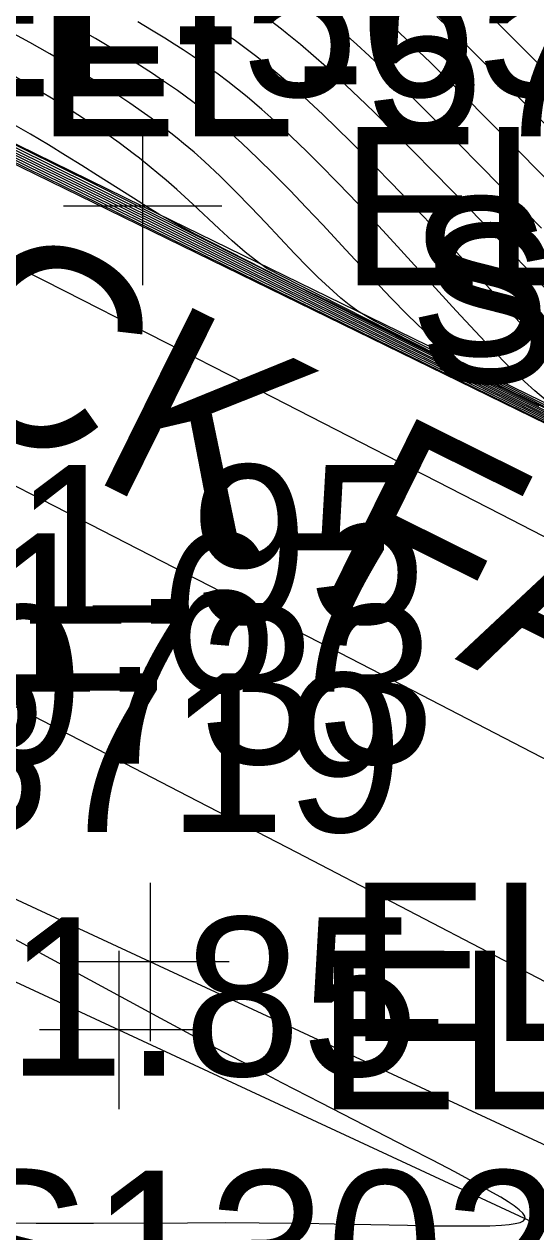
# Model space of a CAD drawing. Extents: x 1729869 to 1735532, y 648588 to 653771.
# Drawn here: x 1730520.14 to 1730533.07, y 652533.27 to 652563.75 of the extents above; entities that cross this region are included whole.
import ezdxf

# ---------------------------------------------------------------- set-up
doc = ezdxf.new("R2010")
doc.units = 0
for name, color, linetype in [('SURVEY - CONTOURS - Index with Text', 7, 'Continuous'), ('SURVEY - CONTOURS - Intermediate with optional Text', 7, 'Continuous'), ('SURVEY - DTM - Breaklines', 7, 'Continuous'), ('SURVEY - DTM - Breaklines - Points - Elevations', 7, 'Continuous'), ('SURVEY - DTM - Breaklines - Points - Locators', 7, 'Continuous'), ('SURVEY - DTM - Breaklines - Points - Numbers', 7, 'Continuous'), ('SURVEY - NON-TRANSPORTATION - Features', 7, 'Continuous'), ('SURVEY - NON-TRANSPORTATION - Features - Points - Elevations', 7, 'Continuous'), ('SURVEY - NON-TRANSPORTATION - Features - Points - Locators', 7, 'Continuous'), ('SURVEY - NON-TRANSPORTATION - Features - Points - Numbers', 7, 'Continuous'), ('SURVEY - NON-TRANSPORTATION - Features Text', 7, 'Continuous'), ('SURVEY - TRANSPORTATION - Features', 7, 'Continuous'), ('SURVEY - TRANSPORTATION - Features - Points - Elevations', 7, 'Continuous'), ('SURVEY - TRANSPORTATION - Features - Points - Locators', 7, 'Continuous'), ('SURVEY - TRANSPORTATION - Features - Points - Numbers', 7, 'Continuous'), ('SURVEY - TRANSPORTATION - Roads - Points - Elevations', 7, 'Continuous'), ('SURVEY - TRANSPORTATION - Roads - Points - Numbers', 7, 'Continuous')]:
    doc.layers.add(name, color=color, linetype=linetype)

msp = doc.modelspace()

# ---------------------------------------------------------------- linework, layer by layer
at = {"layer": 'SURVEY - CONTOURS - Index with Text'}
for points in [[(1730533.555, 652556.82), (1730532.757, 652557.665), (1730531.99, 652558.468), (1730531.252, 652559.233), (1730530.52, 652559.984), (1730529.924, 652560.588), (1730529.459, 652561.053), (1730528.998, 652561.508), (1730528.768, 652561.731), (1730528.438, 652562.048), (1730528.108, 652562.358), (1730527.778, 652562.66), (1730527.448, 652562.954), (1730527.117, 652563.237), (1730526.787, 652563.508), (1730526.642, 652563.622), (1730526.496, 652563.734), (1730526.351, 652563.844)], [(1730533.39, 652554.017), (1730532.907, 652554.252), (1730532.377, 652554.515), (1730531.333, 652555.025), (1730530.611, 652555.389), (1730528.219, 652556.6), (1730527.568, 652556.927), (1730527.095, 652557.159), (1730526.268, 652557.581), (1730526.055, 652557.731), (1730525.726, 652557.994), (1730525.397, 652558.28), (1730525.066, 652558.581), (1730524.397, 652559.206), (1730523.992, 652559.577), (1730523.729, 652559.809), (1730523.543, 652559.967), (1730523.3, 652560.167), (1730523.052, 652560.365), (1730522.925, 652560.462), (1730522.536, 652560.752), (1730522.13, 652561.038), (1730521.71, 652561.321), (1730521.276, 652561.601), (1730520.83, 652561.878), (1730520.371, 652562.152), (1730519.827, 652562.467)], [(1730554.852, 652544.188), (1730551.329, 652545.683), (1730547.012, 652547.508), (1730544.252, 652548.672), (1730542.945, 652549.23), (1730542.224, 652549.542), (1730541.547, 652549.842), (1730541.434, 652549.893), (1730541.313, 652549.945), (1730541.209, 652549.995), (1730540.632, 652550.262), (1730539.894, 652550.613), (1730539.145, 652550.976), (1730537.855, 652551.612), (1730529.209, 652555.897), (1730525.44, 652557.77), (1730523.346, 652558.81), (1730519.794, 652560.563)], [(1730553.373, 652541.398), (1730552.774, 652541.667), (1730549.472, 652543.135), (1730547.163, 652544.157), (1730544.392, 652545.382), (1730542.613, 652546.174), (1730542.112, 652546.4), (1730541.622, 652546.623), (1730540.94, 652546.938), (1730540.335, 652547.224), (1730539.645, 652547.559), (1730539.052, 652547.852), (1730538.163, 652548.301), (1730536.994, 652548.9), (1730532.175, 652551.383), (1730526.102, 652554.497), (1730523.3, 652555.929), (1730521.183, 652557.005), (1730519.4, 652557.903)]]:
    msp.add_lwpolyline(points, dxfattribs=at)
at = {"layer": 'SURVEY - CONTOURS - Intermediate with optional Text'}
for points in [[(1730535.6, 652552.972), (1730532.383, 652554.592), (1730531.681, 652554.943), (1730531.475, 652555.044), (1730531.216, 652555.175), (1730531.076, 652555.28), (1730530.667, 652555.622), (1730530.25, 652556.001), (1730529.828, 652556.411), (1730529.404, 652556.843), (1730528.981, 652557.287), (1730528.265, 652558.053), (1730527.681, 652558.682), (1730527.267, 652559.12), (1730526.856, 652559.549), (1730526.448, 652559.964), (1730526.043, 652560.363), (1730525.642, 652560.743), (1730525.245, 652561.1), (1730525.028, 652561.285), (1730524.813, 652561.464), (1730524.597, 652561.636), (1730524.403, 652561.785), (1730524.208, 652561.93), (1730524.012, 652562.072), (1730523.813, 652562.211), (1730523.611, 652562.348), (1730523.406, 652562.484), (1730523.054, 652562.711), (1730522.692, 652562.936), (1730522.32, 652563.16), (1730521.94, 652563.384), (1730521.552, 652563.608), (1730521.157, 652563.832)], [(1730533.31, 652554.269), (1730533.041, 652554.494), (1730532.78, 652554.729), (1730532.522, 652554.974), (1730532.268, 652555.228), (1730531.918, 652555.59), (1730531.532, 652556.001), (1730531.056, 652556.516), (1730529.478, 652558.24), (1730528.902, 652558.861), (1730528.373, 652559.421), (1730528.02, 652559.788), (1730527.646, 652560.17), (1730527.271, 652560.543), (1730526.895, 652560.907), (1730526.52, 652561.258), (1730526.146, 652561.594), (1730525.774, 652561.912), (1730525.531, 652562.11), (1730525.288, 652562.3), (1730525.044, 652562.484), (1730524.825, 652562.643), (1730524.604, 652562.798), (1730524.38, 652562.95), (1730524.154, 652563.099), (1730523.924, 652563.247), (1730523.69, 652563.394), (1730523.355, 652563.6), (1730523.011, 652563.806)], [(1730533.208, 652555.602), (1730532.217, 652556.72), (1730531.912, 652557.061), (1730531.537, 652557.476), (1730531.158, 652557.891), (1730530.776, 652558.305), (1730530.393, 652558.716), (1730530.01, 652559.122), (1730529.422, 652559.737), (1730529.009, 652560.161), (1730528.597, 652560.577), (1730528.391, 652560.782), (1730528.04, 652561.128), (1730527.688, 652561.466), (1730527.335, 652561.796), (1730526.983, 652562.115), (1730526.632, 652562.421), (1730526.281, 652562.713), (1730526.014, 652562.925), (1730525.746, 652563.129), (1730525.476, 652563.325), (1730525.234, 652563.495), (1730524.988, 652563.661), (1730524.74, 652563.824)], [(1730533.906, 652559.254), (1730531.867, 652561.322), (1730531.228, 652561.963), (1730530.672, 652562.516), (1730530.395, 652562.787), (1730530.118, 652563.055), (1730529.843, 652563.319), (1730529.568, 652563.579), (1730529.276, 652563.849)], [(1730534.394, 652560.127), (1730532.359, 652562.178), (1730531.76, 652562.776), (1730531.16, 652563.368), (1730530.86, 652563.659), (1730530.562, 652563.945)], [(1730535.787, 652560.092), (1730532.85, 652563.035), (1730532.292, 652563.59), (1730531.97, 652563.907)], [(1730535.554, 652552.955), (1730532.565, 652554.461), (1730531.868, 652554.808), (1730531.356, 652555.058), (1730528.983, 652556.259), (1730528.566, 652556.506), (1730528.349, 652556.669), (1730528.142, 652556.836), (1730527.943, 652557.007), (1730527.75, 652557.183), (1730527.561, 652557.363), (1730527.306, 652557.616), (1730526.969, 652557.963), (1730526.241, 652558.732), (1730525.863, 652559.127), (1730525.478, 652559.522), (1730525.087, 652559.909), (1730524.692, 652560.282), (1730524.43, 652560.516), (1730524.166, 652560.741), (1730524.007, 652560.872), (1730523.846, 652561), (1730523.684, 652561.127), (1730523.519, 652561.251), (1730523.351, 652561.375), (1730523.18, 652561.497), (1730522.81, 652561.753), (1730522.427, 652562.006), (1730522.032, 652562.256), (1730521.626, 652562.506), (1730521.209, 652562.753), (1730520.783, 652563), (1730520.279, 652563.286), (1730519.766, 652563.568)], [(1730533.214, 652558.603), (1730531.723, 652560.122), (1730531.036, 652560.816), (1730530.438, 652561.414), (1730529.927, 652561.92), (1730529.419, 652562.414), (1730529.166, 652562.656), (1730528.856, 652562.949), (1730528.545, 652563.236), (1730528.234, 652563.516), (1730527.923, 652563.788)], [(1730556.472, 652543.326), (1730550.935, 652545.697), (1730546.317, 652547.667), (1730544.498, 652548.442), (1730543.408, 652548.91), (1730542.395, 652549.353), (1730541.682, 652549.671), (1730541.129, 652549.923), (1730540.531, 652550.202), (1730539.934, 652550.487), (1730538.87, 652551.003), (1730536.349, 652552.242), (1730532.433, 652554.168), (1730516.212, 652562.128)], [(1730560.903, 652541.371), (1730549.682, 652546.181), (1730544.467, 652548.412), (1730543.248, 652548.94), (1730542.667, 652549.195), (1730541.842, 652549.562), (1730541.315, 652549.802), (1730540.613, 652550.129), (1730539.919, 652550.458), (1730538.738, 652551.03), (1730536.944, 652551.908), (1730533.153, 652553.77), (1730527.387, 652556.591), (1730521.153, 652559.641), (1730516.347, 652561.997)], [(1730555.435, 652543.997), (1730552.043, 652545.433), (1730547.172, 652547.486), (1730544.36, 652548.667), (1730543.113, 652549.197), (1730542.311, 652549.542), (1730541.423, 652549.933), (1730541.286, 652549.991), (1730541.181, 652550.044), (1730540.578, 652550.323), (1730539.872, 652550.658), (1730539.119, 652551.024), (1730537.983, 652551.585), (1730529.8, 652555.651), (1730526.168, 652557.462), (1730523.603, 652558.743), (1730521.425, 652559.822), (1730516.951, 652562.028)], [(1730555.785, 652543.734), (1730551.694, 652545.477), (1730547.098, 652547.427), (1730544.63, 652548.47), (1730543.215, 652549.074), (1730542.346, 652549.451), (1730541.736, 652549.72), (1730541.142, 652549.989), (1730540.689, 652550.199), (1730540.173, 652550.443), (1730539.383, 652550.825), (1730538.028, 652551.49), (1730531.794, 652554.571), (1730525.832, 652557.519), (1730523.38, 652558.732), (1730517.163, 652561.792)], [(1730554.887, 652544.285), (1730551.571, 652545.683), (1730547.328, 652547.465), (1730544.47, 652548.661), (1730543.28, 652549.164), (1730542.398, 652549.542), (1730541.838, 652549.786), (1730541.566, 652549.907), (1730541.256, 652550.039), (1730541.149, 652550.093), (1730540.301, 652550.489), (1730539.621, 652550.815), (1730538.787, 652551.222), (1730537.162, 652552.028), (1730530.126, 652555.534), (1730526.621, 652557.289), (1730523.758, 652558.726), (1730521.832, 652559.684), (1730517.985, 652561.585)], [(1730533.148, 652554.111), (1730531.273, 652555.042), (1730528.962, 652556.182), (1730527.902, 652556.712), (1730527.032, 652557.137), (1730524.473, 652558.441), (1730523.975, 652558.709), (1730523.544, 652558.956), (1730523.277, 652559.117), (1730522.897, 652559.355), (1730521.993, 652559.932), (1730521.598, 652560.18), (1730521.184, 652560.437), (1730520.75, 652560.701), (1730520.298, 652560.97), (1730519.828, 652561.244)], [(1730554.49, 652544.507), (1730551.351, 652545.825), (1730547.483, 652547.445), (1730544.581, 652548.655), (1730543.122, 652549.27), (1730542.178, 652549.675), (1730541.578, 652549.938), (1730541.386, 652550.018), (1730541.225, 652550.088), (1730541.113, 652550.144), (1730540.979, 652550.208), (1730540.471, 652550.444), (1730539.827, 652550.75), (1730539.062, 652551.122), (1730538.05, 652551.622), (1730534.107, 652553.591), (1730530.085, 652555.601), (1730526.692, 652557.307), (1730523.602, 652558.863), (1730521.911, 652559.708), (1730519.27, 652561.016)], [(1730556.631, 652543.315), (1730552.619, 652545.031), (1730547.994, 652547), (1730544.558, 652548.459), (1730543.543, 652548.893), (1730542.595, 652549.303), (1730541.878, 652549.62), (1730541.28, 652549.89), (1730540.751, 652550.134), (1730540.203, 652550.393), (1730539.365, 652550.798), (1730538.205, 652551.366), (1730532.342, 652554.257), (1730525.034, 652557.857), (1730519.273, 652560.69)], [(1730558.542, 652532.865), (1730554.917, 652534.65), (1730553.466, 652535.363), (1730552.395, 652535.896), (1730551.339, 652536.423), (1730550.539, 652536.816), (1730549.827, 652537.16), (1730546.93, 652538.537), (1730545.431, 652539.243), (1730543.524, 652540.139), (1730540.159, 652541.734), (1730539.416, 652542.091), (1730538.722, 652542.429), (1730538.042, 652542.766), (1730537.132, 652543.224), (1730536.164, 652543.718), (1730534.602, 652544.525), (1730529.947, 652546.935), (1730525.736, 652549.104), (1730520.3, 652551.895), (1730517.632, 652553.258)], [(1730546.732, 652532.767), (1730545.576, 652533.356), (1730544.134, 652534.085), (1730540.705, 652535.805), (1730537.701, 652537.318), (1730536.238, 652538.063), (1730534.6, 652538.906), (1730532.27, 652540.116), (1730527.028, 652542.844), (1730524.292, 652544.26), (1730518.999, 652546.989)], [(1730519.885, 652533.493), (1730520.44, 652533.486), (1730520.925, 652533.483), (1730521.886, 652533.484), (1730524.261, 652533.499), (1730525.22, 652533.501), (1730526.076, 652533.498), (1730527.205, 652533.487), (1730527.974, 652533.474), (1730529.828, 652533.434), (1730530.413, 652533.423), (1730530.963, 652533.417), (1730531.559, 652533.417), (1730531.901, 652533.423), (1730532.199, 652533.437), (1730532.39, 652533.453), (1730532.549, 652533.477), (1730532.672, 652533.508), (1730532.755, 652533.55), (1730532.795, 652533.602), (1730532.788, 652533.665), (1730532.738, 652533.74), (1730532.648, 652533.826), (1730532.523, 652533.922), (1730532.365, 652534.027), (1730532.18, 652534.141), (1730531.984, 652534.256), (1730531.654, 652534.44), (1730531.023, 652534.78), (1730530.46, 652535.074), (1730529.861, 652535.384), (1730527.635, 652536.521), (1730526.65, 652537.031), (1730526.013, 652537.363), (1730525.015, 652537.891), (1730523.594, 652538.653), (1730518.719, 652541.283)]]:
    msp.add_lwpolyline(points, dxfattribs=at)
at = {"layer": 'SURVEY - DTM - Breaklines'}
for points in [[(1730490.551, 652573.025), (1730512.295, 652563.924), (1730541.458, 652549.701), (1730564.585, 652539.751), (1730587.282, 652528.665), (1730610.102, 652517.978), (1730632.586, 652506.602), (1730654.515, 652494.29), (1730676.681, 652482.104), (1730697.114, 652470.375), (1730699.311, 652471.065), (1730704.444, 652479.186)], [(1730701.831, 652448.311), (1730680.069, 652460.611), (1730658.147, 652472.777), (1730635.92, 652484.613), (1730613.644, 652496.246), (1730591.357, 652507.57), (1730568.855, 652518.695), (1730546.07, 652529.531), (1730523.318, 652540.081), (1730500.602, 652550.622), (1730482.95, 652558.576)]]:
    msp.add_lwpolyline(points, dxfattribs=at)
at = {"layer": 'SURVEY - DTM - Breaklines - Points - Locators'}
for p, q in [((1730523.318, 652542.081), (1730523.318, 652538.081)), ((1730525.318, 652540.081), (1730521.318, 652540.081))]:
    msp.add_line(p, q, dxfattribs=at)
at = {"layer": 'SURVEY - NON-TRANSPORTATION - Features'}
msp.add_lwpolyline([(1730429.343, 652607.489), (1730442.957, 652602.574), (1730457.146, 652595.264), (1730458.959, 652590.312), (1730476.962, 652581.597), (1730495.146, 652573.243), (1730515.444, 652562.916), (1730523.13, 652559.158), (1730541.104, 652550.387), (1730559.777, 652543.004), (1730577.511, 652533.756), (1730595.53, 652525.071), (1730613.788, 652516.865), (1730634.557, 652513.648), (1730652.947, 652505.702), (1730671.445, 652497.973), (1730688.349, 652487.075), (1730703.072, 652482.66), (1730707.144, 652485.016), (1730710.458, 652487.482)], dxfattribs=at)
at = {"layer": 'SURVEY - NON-TRANSPORTATION - Features - Points - Locators'}
for p, q in [((1730523.13, 652561.158), (1730523.13, 652557.158)), ((1730525.13, 652559.158), (1730521.13, 652559.158))]:
    msp.add_line(p, q, dxfattribs=at)
at = {"layer": 'SURVEY - TRANSPORTATION - Features'}
msp.add_lwpolyline([(1730482.128, 652556.778), (1730499.818, 652548.902), (1730522.526, 652538.364), (1730545.264, 652527.819), (1730568.012, 652517.002), (1730590.497, 652505.885), (1730612.785, 652494.561), (1730635.04, 652482.939), (1730657.237, 652471.119), (1730679.148, 652458.959), (1730700.909, 652446.658)], dxfattribs=at)
at = {"layer": 'SURVEY - TRANSPORTATION - Features - Points - Locators'}
for p, q in [((1730522.526, 652540.364), (1730522.526, 652536.364)), ((1730524.526, 652538.364), (1730520.526, 652538.364))]:
    msp.add_line(p, q, dxfattribs=at)

# ---------------------------------------------------------------- texts
at = {"layer": 'SURVEY - DTM - Breaklines - Points - Elevations'}
for s, p in [('EL-565.43', (1730517.295, 652561.924)), ('EL-561.95', (1730505.602, 652548.622)), ('EL-562.16', (1730528.318, 652538.081))]:
    msp.add_text(s, height=4, dxfattribs=at).set_placement(p)
at = {"layer": 'SURVEY - DTM - Breaklines - Points - Numbers'}
for s, p in [('S10576', (1730530.108, 652554.701)), ('S10733', (1730512.078, 652545.081))]:
    msp.add_text(s, height=4, dxfattribs=at).set_placement(p)
at = {"layer": 'SURVEY - NON-TRANSPORTATION - Features - Points - Elevations'}
for s, p in [('EL-573.22', (1730520.444, 652560.916)), ('EL-573.84', (1730528.13, 652557.158))]:
    msp.add_text(s, height=4, dxfattribs=at).set_placement(p)
at = {"layer": 'SURVEY - NON-TRANSPORTATION - Features - Points - Numbers'}
msp.add_text('S10604', height=4, dxfattribs=at).set_placement((1730529.864, 652555.387))
at = {"layer": 'SURVEY - NON-TRANSPORTATION - Features Text'}
msp.add_text('ROCK FACE', height=5, rotation=333.6474, dxfattribs=at).set_placement((1730508.369, 652558.945))
at = {"layer": 'SURVEY - TRANSPORTATION - Features - Points - Elevations'}
for s, p in [('EL-561.67', (1730504.818, 652546.902)), ('EL-561.89', (1730527.526, 652536.364))]:
    msp.add_text(s, height=4, dxfattribs=at).set_placement(p)
at = {"layer": 'SURVEY - TRANSPORTATION - Features - Points - Numbers'}
msp.add_text('S13719', height=4, dxfattribs=at).set_placement((1730511.271, 652543.364))
at = {"layer": 'SURVEY - TRANSPORTATION - Roads - Points - Elevations'}
msp.add_text('EL-561.85', height=4, dxfattribs=at).set_placement((1730505.427, 652537.207))
at = {"layer": 'SURVEY - TRANSPORTATION - Roads - Points - Numbers'}
msp.add_text('S13022', height=4, dxfattribs=at).set_placement((1730518.248, 652530.811))

doc.saveas('drawing.dxf')
